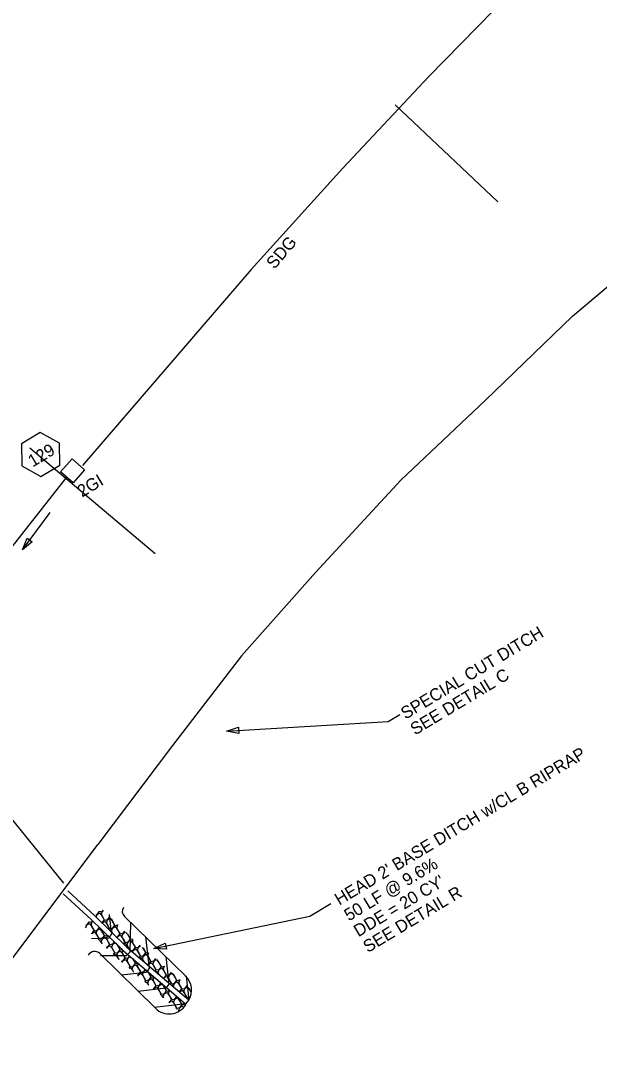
# Model space of a CAD drawing. Extents: x 2384780 to 2405432, y 547869 to 573706.
# Drawn here: x 2400791.1 to 2401026.5, y 569637.5 to 570060 of the extents above; entities that cross this region are included whole.
import ezdxf

# ---------------------------------------------------------------- set-up
doc = ezdxf.new("R2010")
doc.units = 0
for name, color, linetype in [('Old_Level_1', 7, 'Continuous'), ('Old_Level_18', 7, 'Continuous'), ('Old_Level_5', 7, 'Continuous'), ('Old_Level_63', 7, 'Continuous'), ('Old_Level_9', 7, 'Continuous'), ('Prop Ditch Text', 7, 'Continuous'), ('Prop Drainage Box Number Symbol CELL', 7, 'Continuous'), ('Prop Rip Rap Class B', 7, 'Continuous'), ('Prop Special Cut Base Ditch Detail CELL', 7, 'Continuous')]:
    doc.layers.add(name, color=color, linetype=linetype)

msp = doc.modelspace()

# ---------------------------------------------------------------- linework, layer by layer
at = {"layer": 'Old_Level_1'}
for p, q in [((2400744.88, 569791.83), (2400809.85, 569874.28)), ((2400808.67, 569709.15), (2400745.37, 569787.01))]:
    msp.add_line(p, q, dxfattribs=at)
at = {"layer": 'Old_Level_18'}
for p, q in [((2400819.77, 569694.39), (2400808.38, 569704.81)), ((2400821.17, 569695.83), (2400810.21, 569705.97)), ((2400827.1, 569696.34), (2400827.9, 569688.87)), ((2400858.14, 569671.41), (2400833.3, 569695.54)), ((2400819.9, 569686.56), (2400827.1, 569686.83)), ((2400845.9, 569658.21), (2400823.2, 569680.46))]:
    msp.add_line(p, q, dxfattribs=at)
for points in [[(2400989.96, 570071), (2400957.18, 570037.31), (2400922.18, 570000.05), (2400884.8, 569958.76), (2400816.24, 569879.04)], [(2400819.77, 569694.39), (2400832.93, 569681.62), (2400858.13, 569660.07)], [(2400821.17, 569695.83), (2400834.28, 569683.09), (2400859.43, 569661.59)], [(2400835.68, 569693.23), (2400835.49, 569681.04), (2400835.49, 569681.04), (2400835.49, 569681.04), (2400834.01, 569679.61), (2400823.51, 569679.51)], [(2400828.14, 569688.63), (2400826.92, 569686.99)], [(2400841.85, 569687.23), (2400843.32, 569674.4), (2400843.32, 569674.4), (2400843.32, 569674.4), (2400842.03, 569672.78), (2400832.06, 569671.65)], [(2400850.09, 569679.23), (2400851.37, 569667.99), (2400851.37, 569667.99), (2400851.37, 569667.99), (2400850.09, 569666.38), (2400838.81, 569665.09)], [(2400858.33, 569671.22), (2400859.43, 569661.59), (2400859.43, 569661.59), (2400859.43, 569661.59), (2400858.14, 569659.98), (2400845.56, 569658.54)]]:
    msp.add_lwpolyline(points, dxfattribs=at)
for centre, radius, start, end in [((2400835.39, 569697.69), 3, 148.7202, 225.8308), ((2400821.11, 569678.31), 3, 45.8309, 148.7198), ((2400852.57, 569665.67), 8, 327.6352, 45.8309), ((2400851.47, 569663.94), 8, 225.8309, 327.6348)]:
    msp.add_arc(centre, radius, start, end, dxfattribs=at)
at = {"layer": 'Old_Level_5'}
for p, q in [((2400791.76, 569844.68), (2400803.01, 569859.95)), ((2400917.31, 569700.76), (2400908.74, 569695.61)), ((2400845.24, 569682.51), (2400908.72, 569695.64))]:
    msp.add_line(p, q, dxfattribs=at)
for points in [[(2400795.73, 569847.96), (2400791.76, 569844.68), (2400793.72, 569849.45)], [(2400850.39, 569682.31), (2400845.24, 569682.51), (2400849.88, 569684.76)]]:
    msp.add_lwpolyline(points, close=True, dxfattribs=at)
at = {"layer": 'Old_Level_63'}
for p, q in [((2400985.17, 569986.36), (2400943.45, 570025.76)), ((2400845.83, 569843.17), (2400794.75, 569886.08))]:
    msp.add_line(p, q, dxfattribs=at)
at = {"layer": 'Old_Level_9'}
msp.add_lwpolyline([(2400807.32, 569876.48), (2400811.95, 569881.77), (2400816.99, 569877.36), (2400812.37, 569872.07)], close=True, dxfattribs=at)
at = {"layer": 'Prop Ditch Text'}
for p, q in [((2400874.81, 569771.03), (2400940.57, 569774.84)), ((2400940.57, 569774.84), (2400945.38, 569777.74))]:
    msp.add_line(p, q, dxfattribs=at)
msp.add_lwpolyline([(2400879.87, 569770.07), (2400874.81, 569771.03), (2400879.72, 569772.57)], close=True, dxfattribs=at)
at = {"layer": 'Prop Drainage Box Number Symbol CELL'}
msp.add_lwpolyline([(2400806.84, 569888.13), (2400799.01, 569892.47), (2400791.34, 569887.86), (2400791.5, 569878.91), (2400799.32, 569874.57), (2400806.99, 569879.18)], close=True, dxfattribs=at)
at = {"layer": 'Prop Rip Rap Class B'}
for points in [[(2400824.53, 569698.14), (2400824.18, 569697.63), (2400823.15, 569697.41), (2400822.99, 569697.7)], [(2400827.2, 569695.55), (2400827.2, 569695.54), (2400826.25, 569694.18), (2400825.22, 569693.96), (2400823.89, 569696.49), (2400824.33, 569697.72), (2400824.71, 569697.96)], [(2400820.35, 569693.83), (2400820, 569693.33), (2400818.97, 569693.1), (2400818.81, 569693.4)], [(2400822.94, 569697.65), (2400822.02, 569696.34), (2400821.57, 569696.24)], [(2400821.76, 569695.25), (2400822.17, 569696.43), (2400823.18, 569697.04)], [(2400823.18, 569697.04), (2400823.93, 569696.11), (2400825.05, 569694.25), (2400824.13, 569692.94)], [(2400827.41, 569694.88), (2400828.15, 569693.96), (2400829.27, 569692.09), (2400828.32, 569690.73), (2400827.29, 569690.51), (2400825.96, 569693.04), (2400826.4, 569694.27), (2400827.41, 569694.88)], [(2400827.48, 569695.27), (2400827.37, 569695.25), (2400827.24, 569695.5)], [(2400830.62, 569692.23), (2400830.48, 569692.03), (2400829.45, 569691.8), (2400828.12, 569694.33), (2400828.2, 569694.57)], [(2400818.76, 569693.35), (2400817.84, 569692.04), (2400817.39, 569691.94)], [(2400817.58, 569690.95), (2400817.99, 569692.13), (2400819, 569692.73)], [(2400819, 569692.73), (2400819.75, 569691.81), (2400820.87, 569689.94), (2400819.95, 569688.64)], [(2400823.02, 569691.24), (2400823.02, 569691.24), (2400822.07, 569689.88), (2400821.04, 569689.65), (2400819.71, 569692.18), (2400820.15, 569693.42), (2400820.53, 569693.65)], [(2400823.23, 569690.57), (2400823.97, 569689.65), (2400825.09, 569687.79), (2400824.14, 569686.43), (2400823.11, 569686.2), (2400821.78, 569688.73), (2400822.22, 569689.97), (2400823.23, 569690.57)], [(2400823.3, 569690.97), (2400823.19, 569690.95), (2400823.06, 569691.2)], [(2400826.44, 569687.92), (2400826.3, 569687.72), (2400825.27, 569687.5), (2400823.94, 569690.02), (2400824.02, 569690.26)], [(2400824.21, 569692.87), (2400824.25, 569692.98), (2400825.25, 569693.59)], [(2400825.25, 569693.59), (2400826, 569692.66), (2400827.12, 569690.8), (2400826.81, 569690.35)], [(2400827.14, 569690.02), (2400827.33, 569690.14)], [(2400827.33, 569690.14), (2400828.07, 569689.21), (2400828.2, 569688.99)], [(2400828.5, 569688.71), (2400828.04, 569689.58), (2400828.47, 569690.82), (2400829.48, 569691.43)], [(2400829.48, 569691.43), (2400830.22, 569690.51), (2400831.34, 569688.64), (2400830.4, 569687.28), (2400830.04, 569687.21)], [(2400833.29, 569689.63), (2400832.55, 569688.58), (2400831.52, 569688.35), (2400830.19, 569690.88), (2400830.63, 569692.12), (2400830.69, 569692.16)], [(2400820.03, 569688.57), (2400820.07, 569688.68), (2400821.07, 569689.28)], [(2400821.07, 569689.28), (2400821.82, 569688.36), (2400822.94, 569686.49), (2400822.63, 569686.05)], [(2400822.96, 569685.72), (2400823.15, 569685.83)], [(2400823.15, 569685.83), (2400823.89, 569684.91), (2400824.02, 569684.69)], [(2400824.32, 569684.4), (2400823.86, 569685.28), (2400824.29, 569686.52), (2400825.3, 569687.12)], [(2400825.3, 569687.12), (2400826.05, 569686.2), (2400827.17, 569684.34), (2400826.22, 569682.98), (2400825.86, 569682.9)], [(2400829.11, 569685.33), (2400828.37, 569684.27), (2400827.34, 569684.05), (2400826.01, 569686.57), (2400826.45, 569687.81), (2400826.51, 569687.85)], [(2400830.37, 569686.89), (2400830.55, 569687.37), (2400831.55, 569687.98)], [(2400831.55, 569687.98), (2400832.3, 569687.06), (2400833.42, 569685.19), (2400832.89, 569684.44)], [(2400833.89, 569689.05), (2400834.45, 569688.35), (2400835.57, 569686.49), (2400834.62, 569685.13), (2400833.59, 569684.9), (2400832.26, 569687.43), (2400832.7, 569688.67), (2400833.68, 569689.25)], [(2400835.23, 569682.28), (2400834.34, 569683.98), (2400834.77, 569685.22), (2400835.78, 569685.82)], [(2400836.63, 569686.39), (2400835.75, 569686.2), (2400834.62, 569688.34)], [(2400835.78, 569685.82), (2400836.52, 569684.9), (2400837.64, 569683.04), (2400836.7, 569681.68), (2400836.09, 569681.55)], [(2400839.5, 569683.9), (2400838.85, 569682.97), (2400837.82, 569682.75), (2400836.49, 569685.27), (2400836.82, 569686.2)], [(2400826.19, 569682.58), (2400826.37, 569683.07), (2400827.37, 569683.67)], [(2400827.37, 569683.67), (2400828.12, 569682.75), (2400829.24, 569680.89), (2400828.71, 569680.13)], [(2400829.71, 569684.74), (2400830.27, 569684.05), (2400831.39, 569682.18), (2400830.44, 569680.82), (2400829.41, 569680.6), (2400828.08, 569683.12), (2400828.52, 569684.36), (2400829.5, 569684.95)], [(2400831.06, 569677.95), (2400830.16, 569679.67), (2400830.59, 569680.91), (2400831.6, 569681.52)], [(2400832.45, 569682.08), (2400831.57, 569681.89), (2400830.44, 569684.03)], [(2400831.6, 569681.52), (2400832.34, 569680.6), (2400833.46, 569678.73), (2400832.52, 569677.37), (2400831.9, 569677.24)], [(2400835.31, 569679.58), (2400834.67, 569678.67), (2400833.64, 569678.44), (2400832.31, 569680.97), (2400832.64, 569681.9)], [(2400833.12, 569684.22), (2400833.63, 569684.53)], [(2400833.63, 569684.53), (2400834.37, 569683.61), (2400835.1, 569682.39)], [(2400836.61, 569681.1), (2400836.85, 569681.77), (2400837.85, 569682.37)], [(2400837.85, 569682.37), (2400838.6, 569681.45), (2400839.72, 569679.59), (2400839.22, 569678.87)], [(2400840.55, 569682.99), (2400840.75, 569682.74), (2400841.87, 569680.88), (2400840.92, 569679.52), (2400839.89, 569679.3), (2400838.56, 569681.82), (2400839, 569683.06), (2400839.86, 569683.58)], [(2400843.08, 569680.83), (2400843.08, 569680.82), (2400842.05, 569680.59), (2400840.97, 569682.63)], [(2400828.94, 569679.92), (2400829.45, 569680.22)], [(2400829.45, 569680.22), (2400830.19, 569679.3), (2400830.94, 569678.05)], [(2400832.43, 569676.78), (2400832.67, 569677.46), (2400833.67, 569678.07)], [(2400833.67, 569678.07), (2400834.42, 569677.15), (2400835.54, 569675.28), (2400835.03, 569674.56)], [(2400836.41, 569678.64), (2400836.57, 569678.44), (2400837.69, 569676.57), (2400836.74, 569675.22), (2400835.71, 569674.99), (2400834.38, 569677.52), (2400834.82, 569678.76), (2400835.67, 569679.27)], [(2400838.9, 569676.51), (2400838.9, 569676.51), (2400837.87, 569676.29), (2400836.81, 569678.3)], [(2400839.47, 569678.65), (2400839.93, 569678.92)], [(2400839.93, 569678.92), (2400840.67, 569678), (2400841.13, 569677.23)], [(2400841.32, 569677.07), (2400840.64, 569678.37), (2400841.07, 569679.61), (2400842.08, 569680.22)], [(2400842.08, 569680.22), (2400842.82, 569679.29), (2400843.94, 569677.43), (2400843, 569676.07), (2400842.59, 569675.98)], [(2400845.89, 569678.43), (2400845.15, 569677.37), (2400844.12, 569677.14), (2400842.79, 569679.67), (2400843.17, 569680.75)], [(2400846.31, 569678.06), (2400847.05, 569677.14), (2400848.17, 569675.27), (2400847.22, 569673.92), (2400846.19, 569673.69), (2400844.86, 569676.22), (2400845.3, 569677.46), (2400846.31, 569678.06)], [(2400849.48, 569675.36), (2400849.38, 569675.21), (2400848.34, 569674.98), (2400847.06, 569677.43)], [(2400835.28, 569674.34), (2400835.75, 569674.62)], [(2400835.75, 569674.62), (2400836.49, 569673.69), (2400836.97, 569672.9)], [(2400837.16, 569672.74), (2400836.46, 569674.07), (2400836.89, 569675.31), (2400837.9, 569675.91)], [(2400837.9, 569675.91), (2400838.64, 569674.99), (2400839.76, 569673.12), (2400838.82, 569671.77), (2400838.4, 569671.68)], [(2400841.7, 569674.11), (2400840.97, 569673.06), (2400839.94, 569672.84), (2400838.61, 569675.36), (2400838.99, 569676.43)], [(2400842.14, 569673.74), (2400842.87, 569672.83), (2400843.99, 569670.97), (2400843.04, 569669.61), (2400842.01, 569669.39), (2400840.68, 569671.91), (2400841.12, 569673.15), (2400842.12, 569673.75)], [(2400845.29, 569671.04), (2400845.2, 569670.91), (2400844.17, 569670.68), (2400842.9, 569673.09)], [(2400842.97, 569675.66), (2400843.15, 569676.16), (2400844.15, 569676.77)], [(2400844.15, 569676.77), (2400844.9, 569675.84), (2400846.02, 569673.98), (2400845.61, 569673.4)], [(2400845.92, 569673.14), (2400846.23, 569673.32)], [(2400846.23, 569673.32), (2400846.97, 569672.39), (2400847.16, 569672.08)], [(2400847.41, 569671.86), (2400846.94, 569672.77), (2400847.37, 569674.01), (2400848.38, 569674.61)], [(2400848.38, 569674.61), (2400849.12, 569673.69), (2400850.24, 569671.82), (2400849.3, 569670.47), (2400849.1, 569670.42)], [(2400852.29, 569672.96), (2400851.45, 569671.76), (2400850.42, 569671.53), (2400849.09, 569674.06), (2400849.53, 569675.3), (2400849.54, 569675.31)], [(2400838.79, 569671.34), (2400838.97, 569671.86), (2400839.97, 569672.46)], [(2400839.97, 569672.46), (2400840.72, 569671.54), (2400841.84, 569669.67), (2400841.43, 569669.09)], [(2400841.73, 569668.82), (2400842.05, 569669.01)], [(2400842.05, 569669.01), (2400842.79, 569668.09), (2400843, 569667.74)], [(2400843.25, 569667.53), (2400842.76, 569668.46), (2400843.19, 569669.7), (2400844.2, 569670.31)], [(2400844.2, 569670.31), (2400844.94, 569669.38), (2400846.06, 569667.52), (2400845.12, 569666.16), (2400844.9, 569666.11)], [(2400848.1, 569668.64), (2400847.27, 569667.45), (2400846.24, 569667.23), (2400844.91, 569669.76), (2400845.35, 569671), (2400845.35, 569671)], [(2400849.33, 569670.22), (2400849.45, 569670.56), (2400850.45, 569671.16)], [(2400850.45, 569671.16), (2400851.2, 569670.24), (2400852.32, 569668.37), (2400852.01, 569667.93)], [(2400852.61, 569672.45), (2400853.35, 569671.53), (2400854.47, 569669.67), (2400853.52, 569668.31), (2400852.49, 569668.08), (2400851.16, 569670.61), (2400851.6, 569671.85), (2400852.61, 569672.45)], [(2400853.5, 569666.65), (2400853.24, 569667.16), (2400853.67, 569668.4), (2400854.68, 569669)], [(2400855.87, 569669.89), (2400855.68, 569669.6), (2400854.64, 569669.38), (2400853.32, 569671.9), (2400853.36, 569672.04)], [(2400854.68, 569669), (2400855.42, 569668.08), (2400856.54, 569666.22), (2400855.6, 569664.86)], [(2400858.68, 569667.49), (2400857.75, 569666.15), (2400856.72, 569665.93), (2400855.39, 569668.45), (2400855.83, 569669.69), (2400855.99, 569669.79)], [(2400845.14, 569665.91), (2400845.27, 569666.25), (2400846.27, 569666.86)], [(2400846.27, 569666.86), (2400847.02, 569665.93), (2400848.14, 569664.07), (2400847.82, 569663.62)], [(2400848.43, 569668.15), (2400849.17, 569667.23), (2400850.29, 569665.36), (2400849.34, 569664), (2400848.31, 569663.78), (2400846.98, 569666.31), (2400847.42, 569667.55), (2400848.43, 569668.15)], [(2400849.34, 569662.32), (2400849.06, 569662.86), (2400849.49, 569664.09), (2400850.5, 569664.7)], [(2400851.69, 569665.57), (2400851.5, 569665.3), (2400850.46, 569665.07), (2400849.14, 569667.6), (2400849.18, 569667.72)], [(2400850.5, 569664.7), (2400851.24, 569663.78), (2400852.36, 569661.91), (2400851.42, 569660.55), (2400851.4, 569660.55)], [(2400854.49, 569663.17), (2400853.57, 569661.85), (2400852.54, 569661.62), (2400851.21, 569664.15), (2400851.65, 569665.39), (2400851.8, 569665.48)], [(2400852.37, 569667.62), (2400852.53, 569667.71)], [(2400852.53, 569667.71), (2400853.1, 569667)], [(2400855.69, 569664.79), (2400855.74, 569664.95), (2400856.75, 569665.55)], [(2400856.75, 569665.55), (2400857.5, 569664.63), (2400858.62, 569662.77), (2400858.4, 569662.46)], [(2400859.72, 569662.68), (2400858.79, 569662.48), (2400857.46, 569665), (2400857.9, 569666.24), (2400858.91, 569666.85)], [(2400858.97, 569667.24), (2400858.87, 569667.22), (2400858.77, 569667.41)], [(2400858.91, 569666.85), (2400859.65, 569665.93), (2400860.29, 569664.85)], [(2400860.32, 569664.96), (2400859.62, 569666.3), (2400859.72, 569666.6)], [(2400848.18, 569663.31), (2400848.35, 569663.41)], [(2400848.35, 569663.41), (2400848.96, 569662.64)], [(2400851.5, 569660.47), (2400851.57, 569660.64), (2400852.57, 569661.25)], [(2400852.57, 569661.25), (2400853.32, 569660.33), (2400854.44, 569658.46), (2400854.22, 569658.15)], [(2400854.73, 569662.54), (2400855.47, 569661.62), (2400856.59, 569659.76), (2400855.64, 569658.4), (2400854.61, 569658.17), (2400853.28, 569660.7), (2400853.72, 569661.94), (2400854.73, 569662.54)], [(2400854.77, 569662.93), (2400854.69, 569662.92), (2400854.61, 569663.08)], [(2400858.08, 569660.1), (2400857.8, 569659.69), (2400856.76, 569659.47), (2400855.44, 569661.99), (2400855.54, 569662.28)], [(2400858.82, 569662.1), (2400858.83, 569662.1)], [(2400858.83, 569662.1), (2400858.83, 569662.09)], [(2400854.63, 569657.79), (2400854.65, 569657.8)], [(2400854.65, 569657.8), (2400854.7, 569657.74)], [(2400855.43, 569657.11), (2400855.36, 569657.25), (2400855.79, 569658.49), (2400856.8, 569659.09)], [(2400856.8, 569659.09), (2400857.04, 569658.8)]]:
    msp.add_lwpolyline(points, dxfattribs=at)
at = {"layer": 'Prop Special Cut Base Ditch Detail CELL'}
for points in [[(2400880.95, 569801.58), (2400911, 569835.47), (2400945.73, 569873.13), (2400980.03, 569905.49), (2401015.57, 569939.77), (2401052.7, 569971.19), (2401089.72, 570001.57), (2401134.33, 570032.25), (2401177.47, 570057.8)], [(2400880.95, 569801.58), (2400852.83, 569765.14), (2400822.4, 569724.86)], [(2400608.49, 569403.79), (2400635.22, 569444.1), (2400658.4, 569486.45), (2400680.87, 569525.03), (2400709.38, 569568.43), (2400750.99, 569629.45), (2400778.56, 569666.35), (2400822.4, 569724.86)]]:
    msp.add_lwpolyline(points, dxfattribs=at)

# ---------------------------------------------------------------- texts
at = {"layer": 'Old_Level_5'}
for s, rotation, p in [('SDG', 49.5723, (2400894.31, 569958.67)), ('2GI', 30.9999, (2400816.02, 569865.98)), ('SPECIAL CUT DITCH', 30.9999, (2400947.64, 569775.6)), ('SEE DETAIL C', 30.9999, (2400951.5, 569769.17)), ("HEAD 2' BASE DITCH w/CL B RIPRAP", 30.9999, (2400920.72, 569699.93)), ('50 LF @ 9.6%', 30.9999, (2400924.59, 569693.51)), ("DDE = 20 CY'", 30.9999, (2400928.45, 569687.08)), ('SEE DETAIL R', 30.9999, (2400932.31, 569680.65))]:
    msp.add_text(s, height=5, rotation=rotation, dxfattribs=at).set_placement(p)
at = {"layer": 'Prop Drainage Box Number Symbol CELL'}
msp.add_text('129', height=5, rotation=30.9999, dxfattribs=at).set_placement((2400795.94, 569878.25))

doc.saveas('drawing.dxf')
